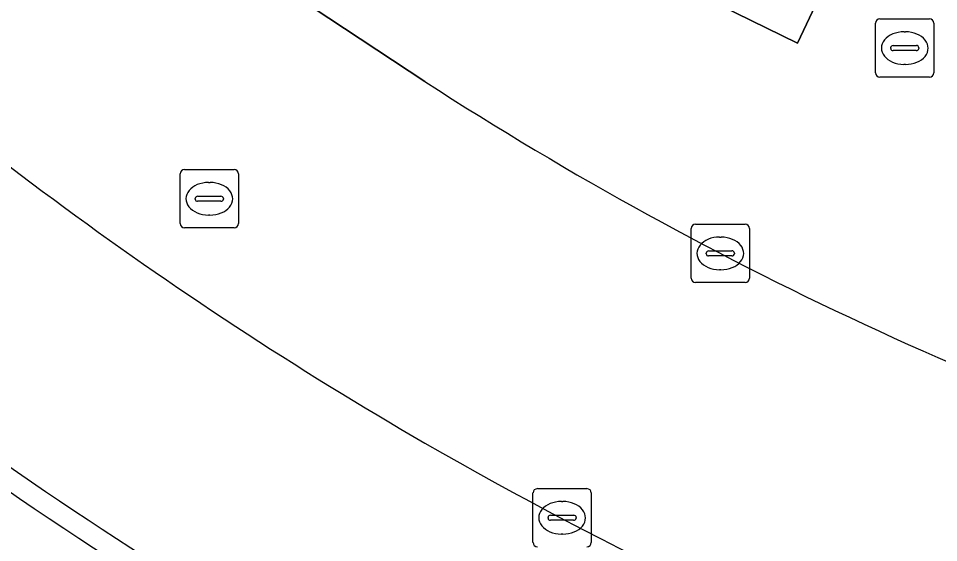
# Model space of a CAD drawing. Extents: x 158835 to 160077, y 386387 to 387778.
# Drawn here: x 159493.02 to 159508.82, y 386925.24 to 386934.24 of the extents above; entities that cross this region are included whole.
import ezdxf

# ---------------------------------------------------------------- set-up
doc = ezdxf.new("R2010")
doc.units = 0
for name, color, linetype in [('IMGEO_Groenvoorziening', 7, 'Continuous'), ('IMGEO_Haag', 7, 'Continuous'), ('IMGEO_Kolk', 7, 'Continuous'), ('IMGEO_Parkeervlak_open', 7, 'Continuous'), ('IMGEO_Rijbaan_lokaal_open', 7, 'Continuous'), ('IMGEO_Rioolput', 7, 'Continuous')]:
    doc.layers.add(name, color=color, linetype=linetype)

msp = doc.modelspace()

# ---------------------------------------------------------------- linework, layer by layer
at = {"layer": 'IMGEO_Groenvoorziening'}
for points in [[(159507.578, 386936.32), (159506.396, 386933.814), (159500, 386936.953), (159495.534, 386939.144), (159496.847, 386941.774), (159496.912, 386942.194)], [(159497.237, 386934.981), (159500, 386933.156)]]:
    msp.add_lwpolyline(points, dxfattribs=at)
for centre, radius, start, end in [((159534.46, 386986.422), 74.256, 225.6714, 241.79282), ((159534.46, 386986.422), 74.256, 225.6714, 241.79282), ((159534.434, 386986.388), 73.213, 226.47273, 241.7983), ((159534.434, 386986.388), 73.213, 226.47273, 241.7983), ((159533.672, 386985.174), 61.965, 237.08417, 253.5375), ((159534.437, 386986.393), 72.869, 227.0522, 241.79765)]:
    msp.add_arc(centre, radius, start, end, dxfattribs=at)
at = {"layer": 'IMGEO_Haag'}
for centre, radius, start, end in [((159534.46, 386986.422), 74.256, 225.6714, 241.79282), ((159534.434, 386986.388), 73.213, 226.47273, 241.7983)]:
    msp.add_arc(centre, radius, start, end, dxfattribs=at)
at = {"layer": 'IMGEO_Kolk'}
for p, q in [((159504.57, 386929.779), (159504.57, 386930.631)), ((159504.645, 386930.705), (159505.497, 386930.705)), ((159505.571, 386930.631), (159505.571, 386929.779)), ((159505.058, 386930.485), (159505.083, 386930.485)), ((159504.872, 386930.248), (159505.27, 386930.248)), ((159504.829, 386930.199), (159504.829, 386930.211)), ((159505.267, 386930.162), (159504.869, 386930.162)), ((159505.313, 386930.211), (159505.313, 386930.199)), ((159505.081, 386929.925), (159505.056, 386929.925)), ((159505.497, 386929.705), (159504.645, 386929.705)), ((159501.929, 386926.166), (159502.781, 386926.166)), ((159501.854, 386925.24), (159501.854, 386926.092)), ((159502.855, 386926.092), (159502.855, 386925.24)), ((159502.342, 386925.946), (159502.367, 386925.946)), ((159502.113, 386925.66), (159502.113, 386925.672)), ((159502.156, 386925.709), (159502.554, 386925.709)), ((159502.597, 386925.672), (159502.597, 386925.66)), ((159502.551, 386925.623), (159502.153, 386925.623)), ((159502.365, 386925.386), (159502.34, 386925.386))]:
    msp.add_line(p, q, dxfattribs=at)
for points in [[(159504.57, 386929.779), (159504.57, 386930.631)], [(159504.645, 386930.705), (159505.497, 386930.705)], [(159505.571, 386930.631), (159505.571, 386929.779)], [(159505.497, 386929.705), (159504.645, 386929.705)], [(159501.929, 386926.166), (159502.781, 386926.166)], [(159501.854, 386925.24), (159501.854, 386926.092)], [(159502.855, 386926.092), (159502.855, 386925.24)]]:
    msp.add_lwpolyline(points, dxfattribs=at)
for centre, radius, start, end in [((159504.647, 386930.629), 0.0765, 91.552, 178.448), ((159504.647, 386930.629), 0.0765, 91.552, 178.448), ((159505.495, 386930.629), 0.0765, 1.552, 88.448), ((159505.495, 386930.629), 0.0765, 1.552, 88.448), ((159504.869, 386930.208), 0.0403, 85.8775, 175.7526), ((159505.274, 386930.21), 0.0386, 1.7309, 96.639), ((159504.866, 386930.198), 0.0366, 178.938, 274.7102), ((159505.27, 386930.205), 0.043, 264.8664, 352.4533), ((159504.647, 386929.781), 0.0765, 181.552, 268.448), ((159504.647, 386929.781), 0.0765, 181.552, 268.448), ((159505.495, 386929.781), 0.0765, 271.552, 358.448), ((159505.495, 386929.781), 0.0765, 271.552, 358.448), ((159501.931, 386926.09), 0.0765, 91.552, 178.448), ((159501.931, 386926.09), 0.0765, 91.552, 178.448), ((159502.779, 386926.09), 0.0765, 1.552, 88.448), ((159502.779, 386926.09), 0.0765, 1.552, 88.448), ((159502.153, 386925.669), 0.0403, 85.8775, 175.7526), ((159502.15, 386925.659), 0.0366, 178.938, 274.7102), ((159502.554, 386925.666), 0.043, 264.8664, 352.4533), ((159502.558, 386925.671), 0.0386, 1.7309, 96.639), ((159501.931, 386925.242), 0.0765, 181.552, 268.448), ((159501.931, 386925.242), 0.0765, 181.552, 268.448), ((159502.779, 386925.242), 0.0765, 271.552, 358.448), ((159502.779, 386925.242), 0.0765, 271.552, 358.448)]:
    msp.add_arc(centre, radius, start, end, dxfattribs=at)
for centre, major_axis, ratio, start_param, end_param in [((159505.057, 386930.205), (-0.387, 0.002), 0.722429, 4.712389, 7.853982), ((159505.082, 386930.205), (-0.39, 0.002), 0.717154, 1.570796, 4.712389), ((159502.341, 386925.666), (-0.387, 0.002), 0.722429, 4.712389, 7.853982), ((159502.366, 386925.666), (-0.39, 0.002), 0.717154, 1.570796, 4.712389)]:
    msp.add_ellipse(centre, major_axis=major_axis, ratio=ratio, start_param=start_param, end_param=end_param, dxfattribs=at)
at = {"layer": 'IMGEO_Parkeervlak_open'}
msp.add_lwpolyline([(159496.912, 386942.194), (159496.847, 386941.774), (159495.534, 386939.144), (159500, 386936.953), (159506.396, 386933.814), (159507.578, 386936.32)], dxfattribs=at)
for centre, radius, start, end in [((159533.874, 386985.536), 67.675, 227.03934, 239.96407), ((159534.437, 386986.393), 72.869, 227.0522, 241.79765), ((159533.788, 386985.404), 67.517, 239.97116, 249.32411)]:
    msp.add_arc(centre, radius, start, end, dxfattribs=at)
at = {"layer": 'IMGEO_Rijbaan_lokaal_open'}
msp.add_lwpolyline([(159500, 386933.156), (159497.237, 386934.981)], dxfattribs=at)
for centre, radius, start, end in [((159533.874, 386985.536), 67.675, 227.03934, 239.96407), ((159533.672, 386985.174), 61.965, 237.08417, 253.5375), ((159533.788, 386985.404), 67.517, 239.97116, 249.32411)]:
    msp.add_arc(centre, radius, start, end, dxfattribs=at)
at = {"layer": 'IMGEO_Rioolput'}
for p, q in [((159507.811, 386934.23), (159508.663, 386934.23)), ((159507.736, 386933.304), (159507.736, 386934.156)), ((159508.737, 386934.156), (159508.737, 386933.304)), ((159508.224, 386934.01), (159508.249, 386934.01)), ((159507.995, 386933.724), (159507.995, 386933.736)), ((159508.038, 386933.773), (159508.436, 386933.773)), ((159508.479, 386933.736), (159508.479, 386933.724)), ((159508.433, 386933.687), (159508.035, 386933.687)), ((159508.247, 386933.45), (159508.222, 386933.45)), ((159508.663, 386933.23), (159507.811, 386933.23)), ((159495.797, 386930.717), (159495.797, 386931.569)), ((159495.872, 386931.643), (159496.724, 386931.643)), ((159496.798, 386931.569), (159496.798, 386930.717)), ((159496.285, 386931.423), (159496.31, 386931.423)), ((159496.099, 386931.186), (159496.497, 386931.186)), ((159496.056, 386931.137), (159496.056, 386931.149)), ((159496.494, 386931.1), (159496.096, 386931.1)), ((159496.54, 386931.149), (159496.54, 386931.137)), ((159496.308, 386930.863), (159496.283, 386930.863)), ((159496.724, 386930.643), (159495.872, 386930.643))]:
    msp.add_line(p, q, dxfattribs=at)
for points in [[(159507.811, 386934.23), (159508.663, 386934.23)], [(159507.736, 386933.304), (159507.736, 386934.156)], [(159508.737, 386934.156), (159508.737, 386933.304)], [(159508.663, 386933.23), (159507.811, 386933.23)], [(159495.797, 386930.717), (159495.797, 386931.569)], [(159495.872, 386931.643), (159496.724, 386931.643)], [(159496.798, 386931.569), (159496.798, 386930.717)], [(159496.724, 386930.643), (159495.872, 386930.643)]]:
    msp.add_lwpolyline(points, dxfattribs=at)
for centre, radius, start, end in [((159507.813, 386934.154), 0.0765, 91.552, 178.448), ((159507.813, 386934.154), 0.0765, 91.552, 178.448), ((159508.661, 386934.154), 0.0765, 1.552, 88.448), ((159508.661, 386934.154), 0.0765, 1.552, 88.448), ((159508.035, 386933.733), 0.0403, 85.8775, 175.7526), ((159508.032, 386933.723), 0.0366, 178.938, 274.7102), ((159508.436, 386933.73), 0.043, 264.8664, 352.4533), ((159508.44, 386933.735), 0.0386, 1.7309, 96.639), ((159507.813, 386933.306), 0.0765, 181.552, 268.448), ((159507.813, 386933.306), 0.0765, 181.552, 268.448), ((159508.661, 386933.306), 0.0765, 271.552, 358.448), ((159508.661, 386933.306), 0.0765, 271.552, 358.448), ((159495.874, 386931.567), 0.0765, 91.552, 178.448), ((159495.874, 386931.567), 0.0765, 91.552, 178.448), ((159496.722, 386931.567), 0.0765, 1.552, 88.448), ((159496.722, 386931.567), 0.0765, 1.552, 88.448), ((159496.096, 386931.146), 0.0403, 85.8775, 175.7526), ((159496.501, 386931.148), 0.0386, 1.7309, 96.639), ((159496.093, 386931.136), 0.0366, 178.938, 274.7102), ((159496.497, 386931.143), 0.043, 264.8664, 352.4533), ((159495.874, 386930.719), 0.0765, 181.552, 268.448), ((159495.874, 386930.719), 0.0765, 181.552, 268.448), ((159496.722, 386930.719), 0.0765, 271.552, 358.448), ((159496.722, 386930.719), 0.0765, 271.552, 358.448)]:
    msp.add_arc(centre, radius, start, end, dxfattribs=at)
for centre, major_axis, ratio, start_param, end_param in [((159508.223, 386933.73), (-0.387, 0.002), 0.722429, 4.712389, 7.853982), ((159508.248, 386933.73), (-0.39, 0.002), 0.717154, 1.570796, 4.712389), ((159496.284, 386931.143), (-0.387, 0.002), 0.722429, 4.712389, 7.853982), ((159496.309, 386931.143), (-0.39, 0.002), 0.717154, 1.570796, 4.712389)]:
    msp.add_ellipse(centre, major_axis=major_axis, ratio=ratio, start_param=start_param, end_param=end_param, dxfattribs=at)

doc.saveas('drawing.dxf')
